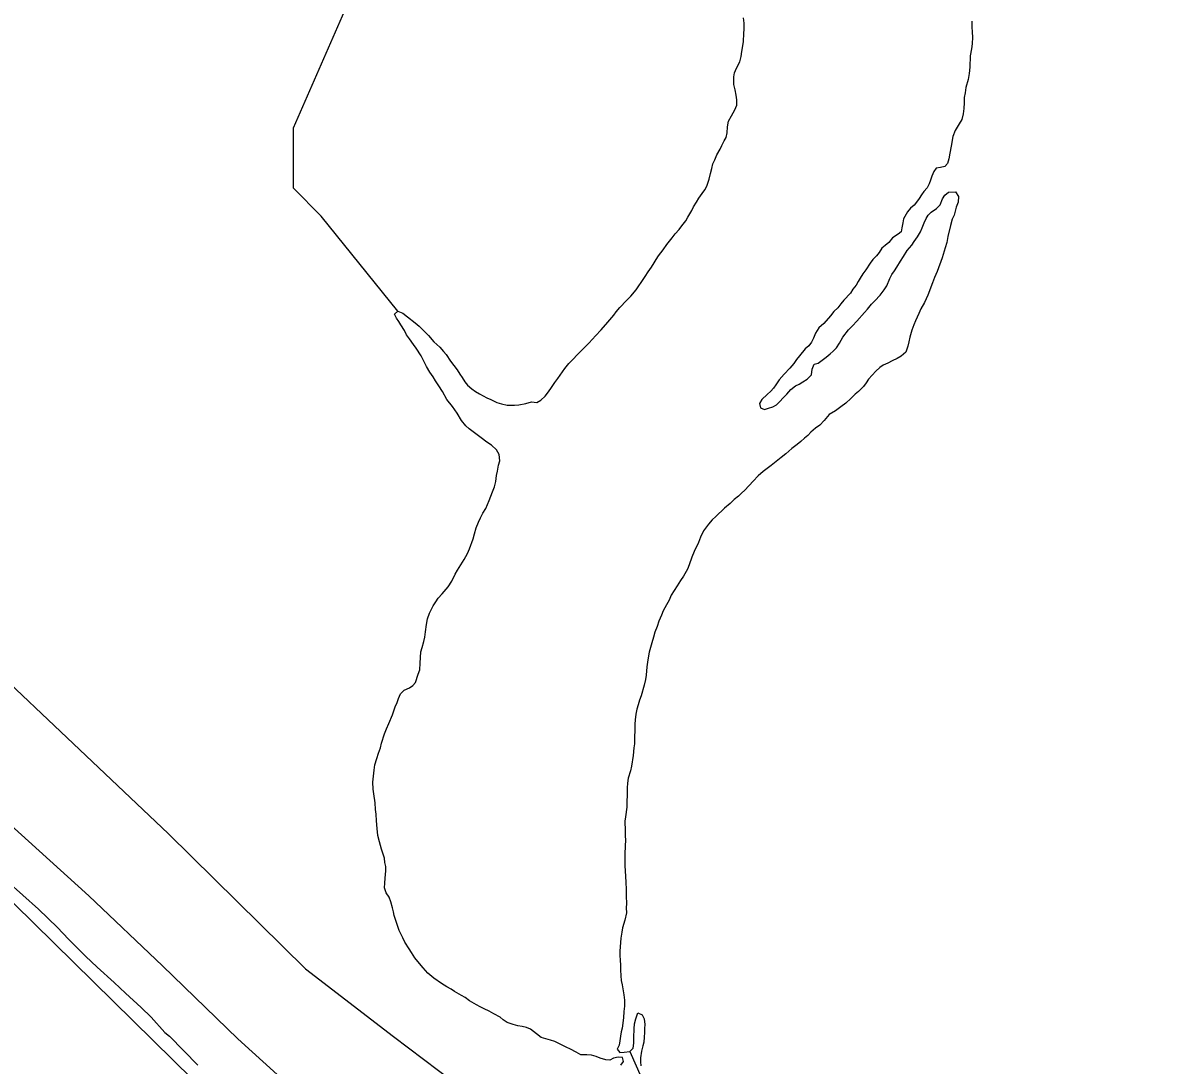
# Model space of a CAD drawing. Extents: x 3172231 to 3210228, y 940198 to 965780.
# Drawn here: x 3182826 to 3183697, y 946337 to 947137 of the extents above; entities that cross this region are included whole.
import ezdxf

# ---------------------------------------------------------------- set-up
doc = ezdxf.new("R2010")
doc.units = 0
for name, color, linetype in [('V-ROAD-CNTR', 7, 'Continuous'), ('V-SITE-VEGE', 7, 'Continuous'), ('V-TOPO-SHOR', 7, 'Continuous')]:
    doc.layers.add(name, color=color, linetype=linetype)

msp = doc.modelspace()

# ---------------------------------------------------------------- linework, layer by layer
at = {"layer": 'V-ROAD-CNTR'}
msp.add_lwpolyline([(3183615.242, 945712.219), (3183582.774, 945742.716), (3183531.812, 945793.15), (3183485.617, 945841.006), (3183448.124, 945884.432), (3183405.768, 945941.716), (3183363.628, 945997.32), (3183328.824, 946044.671), (3183290.357, 946096.387), (3183256.878, 946134.364), (3183213.696, 946173.781), (3183159.422, 946218.497), (3183101.871, 946260.375), (3183040.486, 946312.138), (3182991.134, 946357.032), (3182933.161, 946412.955), (3182876.841, 946466.695), (3182808.741, 946528.382), (3182754.44, 946580.539), (3182686.807, 946650.738), (3182635.783, 946705.973), (3182570.935, 946768.58)], dxfattribs=at)
at = {"layer": 'V-SITE-VEGE'}
for p, q in [((3182813.951, 946477.918), (3182838.06, 946456.311)), ((3182838.06, 946456.311), (3182852.758, 946442.321)), ((3182852.758, 946442.321), (3182861.184, 946433.498)), ((3182861.184, 946433.498), (3182874.189, 946420.254)), ((3182874.189, 946420.254), (3182883.106, 946411.913)), ((3182883.106, 946411.913), (3182896.125, 946400.128)), ((3182896.125, 946400.128), (3182904.8, 946392.029)), ((3182904.8, 946392.029), (3182916.853, 946380.984)), ((3182916.853, 946380.984), (3182924.563, 946373.621)), ((3182924.563, 946373.621), (3182935.15, 946361.859)), ((3182935.15, 946361.859), (3182938.527, 946358.912)), ((3182938.527, 946358.912), (3182960.44, 946336.595))]:
    msp.add_line(p, q, dxfattribs=at)
at = {"layer": 'V-TOPO-SHOR'}
for points in [[(3183113.795, 946915.503), (3183055.057, 946988.464), (3183033.71, 947009.917), (3183033.825, 947056.284), (3183105.564, 947220.176), (3183138.088, 947391.299), (3183167.027, 947555.296), (3183181.497, 947637.295), (3183195.87, 947680.06), (3183220.881, 947697.832), (3183239.587, 947708.858)], [(3181253.694, 947642.062), (3181371.008, 947484.836), (3181427.951, 947434.761), (3181819.751, 947216.222), (3182346.899, 946922.447), (3182421.659, 946865.195), (3182560.39, 946715.05), (3183047.846, 946235.903), (3183133.262, 946160.791), (3183160.835, 946143.77)], [(3181602.949, 947527.063), (3181588.647, 947512.832), (3181586.828, 947498.569), (3181592.152, 947487.856), (3181615.291, 947469.965), (3181839.663, 947335.658), (3182033.792, 947231.743), (3182133.493, 947163.729), (3182267.081, 947097.414), (3182345.469, 947065.12), (3182386.42, 947038.268), (3182448.718, 946989.963), (3182555.468, 946888.048), (3182688.866, 946745.049), (3182728.021, 946712.852), (3182937.967, 946514.379), (3183042.928, 946410.685), (3183110.568, 946358.8), (3183283.231, 946228.188), (3183457.589, 946061.904), (3183644.405, 945884.889), (3183806.328, 945738.253), (3183841.925, 945709.631)], [(3183347.518, 947005.716), (3183349.37, 947008.503), (3183350.896, 947011.46), (3183352.78, 947016.894), (3183353.822, 947021.014), (3183354.863, 947024.969), (3183355.735, 947028.596), (3183357.095, 947031.721), (3183358.627, 947035.338), (3183361.162, 947039.772), (3183362.518, 947042.565), (3183364.382, 947046.18), (3183365.901, 947048.808), (3183366.606, 947052.271), (3183366.995, 947057.059), (3183367.708, 947061.184), (3183369.907, 947065.456), (3183372.608, 947069.886), (3183373.977, 947073.673), (3183374.026, 947077.64), (3183373.573, 947081.283), (3183372.797, 947085.26), (3183371.857, 947089.569), (3183371.763, 947095.357), (3183372.297, 947098.492), (3183373.829, 947102.109), (3183376.369, 947106.875), (3183377.245, 947110.995), (3183377.788, 947114.792), (3183378.668, 947119.245), (3183379.037, 947122.382), (3183379.447, 947128.659), (3183379.652, 947131.963), (3183379.707, 947136.425), (3183379.099, 947140.732)], [(3183554.479, 947138.084), (3183554.262, 947133.79), (3183554.54, 947129.653), (3183554.821, 947125.682), (3183554.594, 947120.559)], [(3183554.594, 947120.559), (3183554.217, 947116.76), (3183552.994, 947111.485), (3183552.722, 947102.725), (3183552.333, 947097.937), (3183551.616, 947093.317), (3183549.885, 947087.054), (3183549.175, 947083.095), (3183548.468, 947079.466), (3183548.585, 947075.333), (3183548.366, 947071.037), (3183547.653, 947066.912), (3183546.607, 947062.462), (3183544.749, 947059.343), (3183541.712, 947054.255), (3183539.836, 947049.484), (3183538.589, 947042.223), (3183537.53, 947036.782), (3183536.647, 947032.328), (3183535.777, 947028.703), (3183533.602, 947026.579), (3183530.45, 947025.626), (3183527.136, 947025.172), (3183525.287, 947022.548), (3183523.591, 947019.097), (3183522.563, 947016.134), (3183521.535, 947013.171), (3183520.007, 947010.047), (3183517.66, 947007.432), (3183515.645, 947004.811), (3183513.957, 947002.021), (3183511.938, 946999.236), (3183510.091, 946996.778), (3183507.416, 946994.497), (3183505.069, 946991.716), (3183502.028, 946986.461), (3183501.491, 946983.161), (3183500.787, 946979.532), (3183500.252, 946976.399), (3183497.749, 946974.611), (3183493.582, 946971.686), (3183490.563, 946968.252), (3183487.886, 946965.804), (3183485.384, 946963.851), (3183483.194, 946960.572), (3183481.343, 946957.948), (3183478.496, 946955.007), (3183476.481, 946952.388), (3183472.946, 946947.305), (3183470.757, 946944.026), (3183468.735, 946940.909), (3183467.212, 946938.117), (3183465.692, 946935.49), (3183463.173, 946932.379), (3183461.318, 946929.262), (3183456.126, 946923.87), (3183453.943, 946921.084), (3183451.426, 946918.139), (3183448.413, 946915.2), (3183445.894, 946911.926), (3183440.696, 946906.038), (3183437.02, 946902.775), (3183434.487, 946898.509), (3183432.789, 946894.727), (3183431.261, 946891.605), (3183429.244, 946888.818), (3183426.405, 946886.539), (3183422.207, 946881.3), (3183419.858, 946878.353), (3183417.836, 946875.402), (3183414.814, 946871.635), (3183410.298, 946867.228), (3183406.437, 946862.647), (3183403.912, 946858.874), (3183402.227, 946856.251), (3183400.05, 946853.961), (3183397.207, 946851.518), (3183393.193, 946847.6), (3183391.335, 946844.481), (3183392.122, 946841.163), (3183395.247, 946839.967), (3183398.401, 946840.921), (3183401.557, 946842.04), (3183404.549, 946843.492), (3183406.892, 946845.777), (3183409.911, 946849.212), (3183412.422, 946851.825), (3183415.44, 946855.262), (3183418.949, 946858.194), (3183421.775, 946859.482), (3183424.605, 946861.1), (3183427.937, 946863.21), (3183431.45, 946866.472), (3183431.835, 946870.933), (3183433.371, 946874.881), (3183436.522, 946875.67), (3183442.527, 946880.059), (3183445.538, 946882.834), (3183448.04, 946884.786), (3183450.553, 946887.401), (3183452.747, 946891.009)], [(3183177.739, 946818.168), (3183173.809, 946821.191), (3183168.568, 946825.224), (3183165.949, 946827.407), (3183162.856, 946831.413), (3183159.457, 946837.239), (3183157.669, 946839.742), (3183155.883, 946842.408), (3183151.486, 946847.754), (3183148.086, 946853.746), (3183145.332, 946858.243), (3183142.899, 946862.077), (3183141.117, 946865.074), (3183138.35, 946868.58), (3183135.757, 946872.911), (3183133.984, 946876.571), (3183131.725, 946881.226), (3183127.993, 946887.059), (3183125.88, 946889.895), (3183122.791, 946894.233), (3183120.514, 946897.235), (3183118.902, 946900.561), (3183116.309, 946904.893), (3183114.689, 946907.557), (3183112.902, 946910.06), (3183111.45, 946913.052), (3183113.795, 946915.503), (3183117.743, 946913.967), (3183121.18, 946911.115), (3183127.076, 946906.412), (3183130.185, 946903.895), (3183133.617, 946900.713), (3183137.371, 946896.699), (3183141.61, 946891.851), (3183146.026, 946887.829), (3183148.961, 946884.487), (3183150.915, 946882.148), (3183154.324, 946877.146), (3183156.929, 946873.808), (3183159.369, 946870.472), (3183161.474, 946866.974), (3183163.264, 946864.471), (3183165.371, 946861.139), (3183167.323, 946858.637), (3183170.596, 946855.786), (3183173.547, 946853.764), (3183176.666, 946851.909), (3183179.457, 946850.385), (3183182.251, 946849.029), (3183185.21, 946847.67), (3183189.812, 946845.464), (3183193.435, 946844.264), (3183197.722, 946843.217), (3183203.343, 946843.314), (3183206.651, 946843.438), (3183212.123, 946844.696), (3183216.436, 946845.964), (3183220.561, 946845.253), (3183223.559, 946847.035), (3183226.906, 946850.299), (3183229.427, 946853.574), (3183231.78, 946856.853), (3183234.475, 946860.787), (3183236.66, 946863.902), (3183242.044, 946871.441), (3183245.233, 946875.371), (3183248.416, 946878.637), (3183251.596, 946881.904), (3183255.444, 946885.66), (3183260.468, 946890.889), (3183263.319, 946893.995), (3183265.662, 946896.447), (3183269.854, 946901.19), (3183275.052, 946907.078), (3183279.578, 946912.313), (3183281.429, 946914.934), (3183284.282, 946918.373), (3183289.474, 946923.763), (3183292.655, 946927.032), (3183296.849, 946931.941), (3183298.868, 946934.892), (3183300.554, 946937.515), (3183303.753, 946942.107), (3183306.112, 946945.714), (3183308.469, 946949.322), (3183310.493, 946952.439), (3183312.178, 946955.229), (3183313.868, 946958.02), (3183317.394, 946962.605), (3183320.253, 946966.538), (3183324.286, 946971.778), (3183326.637, 946974.725), (3183329.656, 946978.16), (3183331.839, 946980.943), (3183334.862, 946984.875), (3183336.549, 946987.665), (3183339.423, 946992.754), (3183340.78, 946995.55), (3183343.14, 946999.156), (3183344.993, 947002.109), (3183347.518, 947005.716)], [(3183452.747, 946891.009), (3183455.446, 946895.441), (3183459.648, 946901.012), (3183462.829, 946904.278), (3183466.177, 946907.709), (3183472.047, 946914.416), (3183474.228, 946917.033), (3183477.415, 946920.798), (3183479.928, 946923.413), (3183483.95, 946927.826), (3183487.139, 946931.754), (3183489.16, 946934.871), (3183491.544, 946940.464), (3183493.072, 946943.586), (3183494.925, 946946.539), (3183496.943, 946949.324), (3183499.646, 946953.922), (3183501.839, 946957.53), (3183504.704, 946961.96), (3183508.393, 946966.214), (3183510.246, 946969.001), (3183512.769, 946972.608), (3183514.967, 946976.382), (3183516.325, 946979.342), (3183517.861, 946983.29), (3183519.389, 946986.579), (3183520.908, 946989.207), (3183523.085, 946991.329), (3183527.255, 946994.253), (3183530.098, 946997.028), (3183531.974, 947001.634), (3183533.661, 947004.426), (3183536.5, 947006.705), (3183541.796, 947007.135), (3183544.231, 947003.467), (3183543.848, 946999.175), (3183542.31, 946995.226), (3183540.913, 946989.127), (3183539.387, 946986.004), (3183538.007, 946981.226), (3183535.916, 946972.655), (3183535.199, 946968.199), (3183533.827, 946964.082), (3183531.582, 946956.341), (3183527.652, 946945.972), (3183525.61, 946941.204), (3183524.072, 946937.089), (3183520.65, 946927.708), (3183517.937, 946922.119), (3183515.233, 946917.359), (3183513.701, 946913.738), (3183511.154, 946908.149), (3183509.958, 946905.024), (3183508.254, 946900.911), (3183506.699, 946895.474), (3183506.161, 946892.009), (3183505.292, 946888.714), (3183503.748, 946884.101), (3183500.072, 946880.841), (3183497.074, 946879.059), (3183493.25, 946877.454), (3183489.922, 946875.51), (3183486.264, 946873.9), (3183483.762, 946872.112), (3183480.589, 946869.507), (3183475.058, 946863.292), (3183473.202, 946860.339), (3183471.187, 946857.719), (3183467.5, 946853.795), (3183464.832, 946851.845), (3183461.483, 946848.413), (3183457.801, 946844.823), (3183453.965, 946842.058), (3183449.63, 946838.97), (3183444.964, 946836.051), (3183440.94, 946831.472), (3183437.753, 946827.874), (3183434.419, 946825.6), (3183430.913, 946822.668), (3183428.4, 946820.052), (3183425.895, 946818.101), (3183423.053, 946815.489), (3183420.214, 946813.21), (3183416.374, 946810.115), (3183411.692, 946805.874), (3183408.186, 946803.107), (3183404.346, 946800.013), (3183400.508, 946797.084), (3183394.334, 946792.365), (3183390.492, 946789.105), (3183386.635, 946784.853), (3183380.106, 946778.156), (3183377.595, 946775.707), (3183375.418, 946773.419), (3183372.08, 946770.814), (3183368.904, 946767.877), (3183364.562, 946764.293), (3183357.869, 946757.928), (3183355.192, 946755.315), (3183352.339, 946751.879), (3183348.475, 946746.802)], [(3183162.736, 946390.153), (3183157.482, 946393.36), (3183154.859, 946395.043), (3183151.574, 946396.739), (3183147.308, 946399.434), (3183141.572, 946403.473), (3183136.822, 946407.333), (3183133.4, 946411.343), (3183129.163, 946416.191), (3183126.883, 946419.193), (3183124.288, 946423.195), (3183122.505, 946426.027), (3183119.261, 946431.192), (3183117.649, 946434.518), (3183114.905, 946440.007), (3183112.988, 946445.487), (3183111.079, 946451.461), (3183110.452, 946454.445), (3183109.664, 946457.431), (3183108.564, 946462.074), (3183107.12, 946465.73), (3183105.011, 946469.062), (3183103.569, 946472.716), (3183103.946, 946476.515), (3183104.155, 946480.15), (3183104.556, 946485.765), (3183104.597, 946489.237), (3183103.972, 946492.221), (3183103.684, 946495.53), (3183101.453, 946502.502), (3183099.704, 946508.144), (3183098.607, 946512.953), (3183098.013, 946518.415), (3183097.587, 946524.206), (3183097.318, 946529.335), (3183096.868, 946532.978), (3183096.599, 946538.106), (3183095.526, 946544.897), (3183094.91, 946548.543), (3183094.812, 946553.999), (3183095.752, 946563.245), (3183096.296, 946567.206), (3183097.843, 946571.982), (3183099.053, 946576.267), (3183100.589, 946580.381), (3183101.459, 946583.842), (3183103.698, 946591.088), (3183105.232, 946594.873), (3183107.102, 946598.983), (3183109.664, 946605.729), (3183111.722, 946611.822), (3183113.252, 946615.111), (3183114.282, 946618.238), (3183115.812, 946621.691), (3183118.82, 946624.464), (3183122.814, 946626.4), (3183125.478, 946628.022), (3183127.492, 946630.475), (3183129.556, 946636.898), (3183130.75, 946640.025), (3183130.981, 946645.313), (3183131.583, 946654.068), (3183132.452, 946657.363), (3183133.828, 946661.812), (3183134.694, 946665.107), (3183135.079, 946669.399), (3183135.808, 946675.013), (3183136.687, 946679.299), (3183138.229, 946683.746), (3183141.111, 946689.331), (3183143.132, 946692.448), (3183144.82, 946695.237), (3183147.834, 946698.508), (3183152.53, 946703.904), (3183155.396, 946708.334), (3183157.775, 946713.595), (3183159.795, 946716.546), (3183164.689, 946724.753), (3183167.229, 946729.516), (3183168.761, 946733.133), (3183171.665, 946740.705), (3183172.705, 946744.659), (3183173.92, 946749.273), (3183175.787, 946753.384), (3183177.317, 946756.837), (3183179.179, 946760.286), (3183181.372, 946763.896), (3183183.928, 946770.147), (3183185.292, 946773.438), (3183186.656, 946776.893), (3183188.19, 946780.675), (3183189.069, 946784.798), (3183189.62, 946789.255), (3183190.322, 946792.72), (3183191.207, 946797.338), (3183192.073, 946800.633), (3183191.637, 946805.434), (3183189.53, 946808.93), (3183185.774, 946812.614), (3183182.165, 946814.973), (3183177.739, 946818.168)], [(3183348.475, 946746.802), (3183346.101, 946742.036), (3183344.727, 946737.919), (3183341.338, 946731.018), (3183339.466, 946726.741), (3183337.409, 946720.814), (3183336.209, 946717.357), (3183333.168, 946712.104), (3183330.813, 946708.662), (3183328.282, 946704.559), (3183323.731, 946697.34), (3183322.031, 946693.726), (3183320.004, 946690.113), (3183317.466, 946685.349), (3183316.104, 946682.224), (3183314.226, 946677.452), (3183312.854, 946673.338), (3183311.15, 946669.059), (3183310.11, 946665.269), (3183308.899, 946660.984), (3183306.827, 946653.736), (3183305.764, 946647.797), (3183305.035, 946642.351), (3183304.461, 946636.074), (3183303.925, 946632.775), (3183302.88, 946628.491), (3183300.627, 946620.086), (3183299.429, 946616.794), (3183298.231, 946613.337), (3183297.365, 946610.04), (3183296.488, 946606.083), (3183296.105, 946601.791), (3183295.733, 946598.322), (3183295.677, 946593.859), (3183295.61, 946588.403), (3183295.548, 946583.445), (3183295.016, 946580.309), (3183294.447, 946574.366), (3183293.187, 946566.115), (3183292.485, 946562.652), (3183290.596, 946557.052), (3183290.052, 946553.091), (3183289.845, 946549.622), (3183289.937, 946543.671), (3183289.718, 946539.374), (3183289.497, 946534.748), (3183288.579, 946527.319), (3183288.042, 946524.018), (3183288.28, 946516.578), (3183288.235, 946512.775), (3183288.688, 946509.297), (3183288.47, 946505), (3183288.061, 946498.557), (3183288.016, 946494.922), (3183288.118, 946489.796), (3183288.401, 946485.825), (3183288.956, 946477.219), (3183289.05, 946471.434), (3183289.155, 946466.471), (3183289.249, 946460.684), (3183289.208, 946457.378), (3183289.329, 946453.739), (3183288.102, 946447.968), (3183286.377, 946442.202), (3183285.675, 946438.903), (3183284.954, 946434.119), (3183284.379, 946427.512), (3183284.172, 946424.209), (3183284.299, 946421.065), (3183284.579, 946416.928), (3183284.706, 946413.786), (3183284.823, 946409.817), (3183284.934, 946405.353), (3183285.218, 946401.711), (3183286.005, 946398.396), (3183287.397, 946390.607), (3183287.846, 946386.634), (3183287.952, 946382.004), (3183287.406, 946377.877), (3183287.014, 946372.923), (3183285.929, 946365.165), (3183285.231, 946362.197), (3183284.86, 946358.896), (3183284.321, 946355.431), (3183283.785, 946352.129), (3183282.259, 946349.008), (3183284.209, 946346.34), (3183287.684, 946346.626), (3183291.825, 946347.237), (3183294.5, 946349.684), (3183295.045, 946353.647), (3183295.098, 946357.944), (3183295.344, 946364.555), (3183295.557, 946368.354), (3183296.595, 946372.142), (3183297.975, 946376.92), (3183301.264, 946375.393), (3183302.878, 946372.233), (3183303.486, 946367.926), (3183303.284, 946364.786), (3183303.079, 946361.648)], [(3183285.081, 946336.575), (3183286.937, 946339.526), (3183286.312, 946342.51), (3183282.845, 946342.885), (3183279.363, 946342.1), (3183276.535, 946340.646), (3183273.393, 946340.685), (3183269.277, 946342.057), (3183266.151, 946343.419), (3183262.528, 946344.456), (3183258.891, 946344.501), (3183254.431, 946344.72), (3183250.818, 946346.747), (3183246.382, 946348.953), (3183243.093, 946350.481), (3183239.974, 946352.172), (3183234.385, 946354.886), (3183231.092, 946355.918), (3183227.465, 946356.789), (3183223.842, 946357.991), (3183220.405, 946360.844), (3183215.652, 946364.208), (3183212.692, 946365.568), (3183209.231, 946366.437), (3183205.932, 946366.973), (3183202.305, 946367.844), (3183197.863, 946369.552), (3183194.744, 946371.409), (3183192.288, 946373.422), (3183187.527, 946376.128), (3183184.08, 946378.153), (3183180.135, 946380.019), (3183177.01, 946381.381), (3183174.221, 946383.069), (3183168.968, 946386.11), (3183165.527, 946388.631), (3183162.736, 946390.153)], [(3183303.079, 946361.648), (3183302.872, 946358.179), (3183302.659, 946354.378), (3183301.961, 946351.411), (3183300.92, 946347.456), (3183300.031, 946342.342), (3183299.993, 946339.2), (3183300.449, 946336.055)], [(3183291.825, 946347.237), (3183308.401, 946310.16), (3183358.246, 946274.37), (3183418.801, 946242.119), (3183482.966, 946227.694), (3183543.6, 946227.544), (3183600.65, 946220.269), (3183643.406, 946202.33), (3183682.605, 946187.966), (3183739.663, 946184.259)]]:
    msp.add_lwpolyline(points, dxfattribs=at)

doc.saveas('drawing.dxf')
